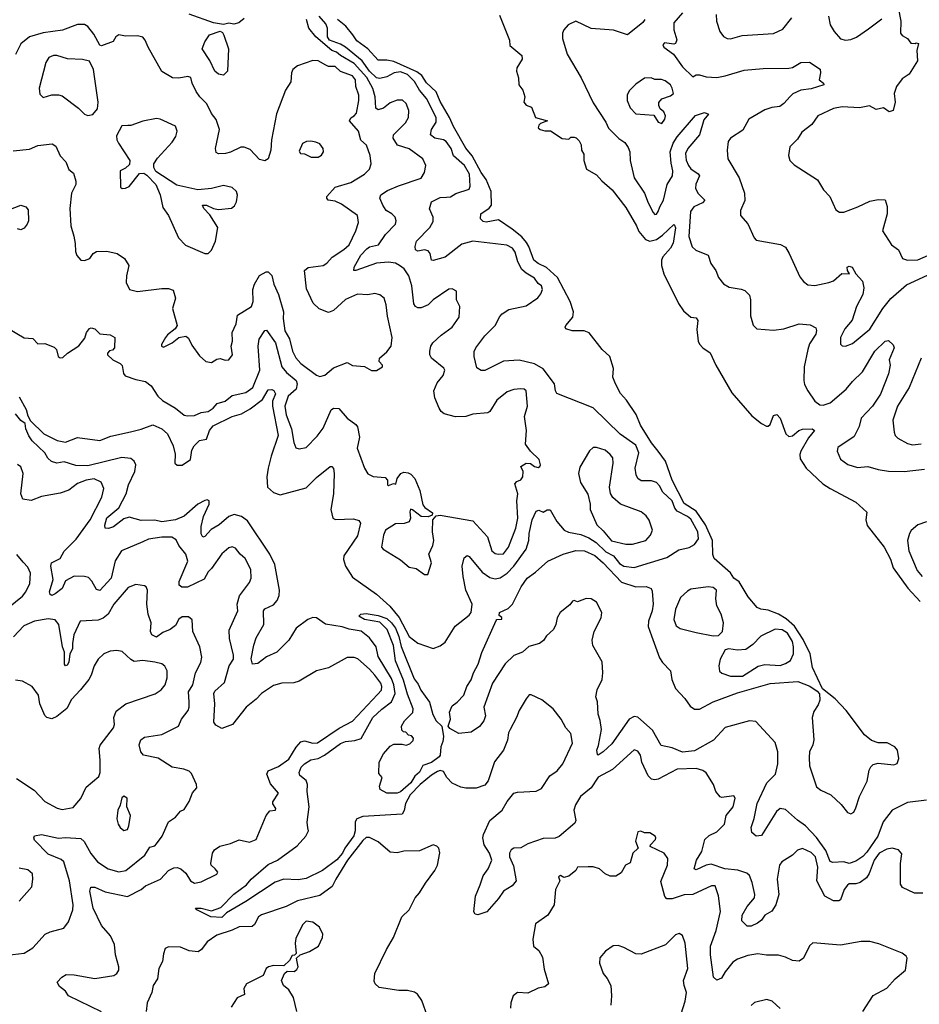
# Model space of a CAD drawing. Extents: x 1839239 to 1929705, y 762242 to 910352.
# Tile 348 of 429: x 1878688 to 1883924, y 857486 to 863214. Entities that reach past the tile are written whole.
import ezdxf

# ---------------------------------------------------------------- set-up
doc = ezdxf.new("R2010")
doc.units = 0

msp = doc.modelspace()

# ---------------------------------------------------------------- linework, layer by layer
at = {"layer": '0CON10XD'}
for points in [[(1882545, 863254.5), (1882494.8, 863195.2), (1882494.7, 863155), (1882512.5, 863097.5), (1882505, 863076.2), (1882495, 863072), (1882440.8, 863079.2), (1882431.2, 863068.8), (1882436.7, 863055), (1882493.9, 863013.9), (1882545, 862940), (1882605, 862882.5), (1882625, 862892.5), (1882645, 862893.3), (1882682.5, 862882.5), (1882745, 862878.8), (1882795, 862887.2), (1882905, 862920.4), (1883015, 862929.6), (1883165, 862932.2), (1883185, 862936.7), (1883235, 862966), (1883285, 862966.7), (1883346.2, 862926.2), (1883349.1, 862905), (1883340.9, 862865), (1883366.7, 862845), (1883367.9, 862835), (1883295, 862811.1), (1883235, 862803.8), (1883187.8, 862782.2), (1883171.7, 862768.3), (1883135, 862726.2), (1883111.3, 862708.7), (1883065, 862702.7), (1883025, 862690), (1882931.9, 862635), (1882897.6, 862572.4), (1882824.2, 862525), (1882811.4, 862505), (1882805.8, 862455), (1882809.5, 862405), (1882875.6, 862295), (1882906.7, 862205), (1882908.3, 862161.7), (1882883.3, 862105), (1882883.3, 862075), (1882925, 862026.7), (1882962, 861945), (1882975, 861931.2), (1883115.6, 861905.6), (1883145, 861890), (1883166.9, 861855), (1883229.1, 861719.1), (1883250.3, 861690.3), (1883275, 861671.2), (1883315, 861668), (1883397.5, 861685), (1883425, 861695.7), (1883472.9, 861737.1), (1883517.5, 861735), (1883505.8, 861755), (1883503.8, 861775), (1883515, 861781.2), (1883533.9, 861773.9), (1883553.8, 861735), (1883593.4, 861693.4), (1883601.1, 861655), (1883594.5, 861615), (1883559.1, 861545), (1883533.8, 861466.2), (1883491.4, 861415), (1883464.5, 861365), (1883465.8, 861325.8), (1883475, 861316.2), (1883495, 861314.2), (1883535, 861330.6), (1883635, 861413.8), (1883711.1, 861535), (1883758, 861592), (1883849.2, 861670.8), (1883971.4, 861728.6)], [(1883800, 863285), (1883816.2, 863205), (1883815, 863136.7), (1883825, 863122), (1883854.2, 863104.2), (1883875, 863077.5), (1883900, 863075), (1883905, 863080), (1883920, 863075), (1883910, 863035), (1883912.5, 862975), (1883865, 862897.5), (1883825, 862870.6), (1883791.8, 862825), (1883777.9, 862785), (1883782.5, 862735), (1883771.2, 862685), (1883748.8, 862678.8), (1883715, 862700.8), (1883672.7, 862692.7), (1883633.5, 862713.5), (1883575, 862701.8), (1883475, 862707.5), (1883425, 862698.1), (1883334.2, 862655), (1883298.6, 862605), (1883240.9, 862559.1), (1883215, 862518.8), (1883170, 862475), (1883163.3, 862425), (1883170, 862395), (1883195, 862370), (1883332.1, 862282.1), (1883366.2, 862225), (1883404, 862185), (1883438.3, 862108.3), (1883460, 862095), (1883485, 862094), (1883566, 862125), (1883635, 862158.6), (1883685, 862167.5), (1883725, 862166.7), (1883737.1, 862127.1), (1883737.3, 862085), (1883709.2, 861985), (1883762.5, 861905), (1883802, 861875), (1883825.5, 861825.5), (1883854.4, 861814.4), (1883915, 861817.3), (1884035, 861869.4)], [(1878620.1, 861420.1), (1878715, 861363.3), (1878765, 861358.9), (1878795, 861329.3), (1878835, 861331.4), (1878888.3, 861308.3), (1878901.9, 861295), (1878912.5, 861255), (1878925, 861246.2), (1878940.2, 861249.8), (1878966.7, 861275), (1879032.7, 861317.3), (1879068.3, 861361.7), (1879076.7, 861395), (1879095, 861417.5), (1879105, 861422.5), (1879125, 861416.7), (1879155, 861387.5), (1879215, 861381.2), (1879242.5, 861365), (1879240, 861305), (1879228.3, 861291.7), (1879211.7, 861288.3), (1879200, 861275), (1879200, 861265), (1879230, 861235), (1879273.3, 861213.3), (1879285, 861202.5), (1879292.5, 861155), (1879302.4, 861142.4), (1879365, 861120.6), (1879420.3, 861110.3), (1879454, 861085), (1879492.9, 861025), (1879518.9, 860998.9), (1879595.8, 860955), (1879645, 860914.3), (1879665, 860908.9), (1879705, 860910.9), (1879745, 860929.6), (1879785, 860934.4), (1879814.1, 860955), (1879838.1, 860981.9), (1879884.5, 860995), (1879925, 861028.6), (1880004.2, 861045.8), (1880045, 861073.6), (1880085.2, 861175), (1880075.7, 861315), (1880081.6, 861355), (1880115, 861405.6), (1880125, 861407.8), (1880177, 861335), (1880215, 861193.9), (1880242, 861162), (1880296.9, 861115), (1880302.5, 861095), (1880296.8, 861065), (1880251.3, 861025), (1880232.4, 860965), (1880239, 860915), (1880270.2, 860835), (1880284, 860754), (1880295, 860723.8), (1880315, 860717.5), (1880355, 860725.8), (1880418.8, 860791.2), (1880455, 860838.1), (1880501.9, 860945), (1880515.6, 860954.4), (1880545, 860953.1), (1880595, 860896.9), (1880645, 860859.8), (1880654.5, 860845), (1880666.9, 860785), (1880652.1, 860722.1), (1880695.6, 860605), (1880715, 860572.5), (1880745, 860556.9), (1880815, 860550), (1880828.8, 860535), (1880828.3, 860508.3), (1880835, 860504), (1880863.6, 860516.4), (1880877.5, 860512.5), (1880885.7, 860545), (1880906.2, 860575), (1880925, 860581.9), (1880948.9, 860578.9), (1880965, 860571.2), (1880988.8, 860545), (1881017.5, 860475), (1881035, 860392.5), (1881046.1, 860376.1), (1881090, 860345), (1881088.3, 860331.7), (1881065, 860322.5), (1881025, 860323.3), (1880975, 860363.8), (1880962.7, 860367.3), (1880958, 860352), (1880963.1, 860315), (1880955, 860294), (1880926.2, 860283.8), (1880875, 860280.5), (1880817.5, 860245), (1880806.2, 860215), (1880794, 860145), (1880803.2, 860133.2), (1880905, 860071.4), (1880955, 860029.2), (1880995, 860022.5), (1881045, 859986.7), (1881063.6, 859986.4), (1881085.4, 860054.6), (1881069.2, 860105), (1881091.9, 860155), (1881098.1, 860185), (1881090.8, 860235), (1881092.5, 860305), (1881112.5, 860327.5), (1881135, 860331.2), (1881325, 860297.9), (1881411.5, 860205), (1881435.7, 860125), (1881455, 860108.9), (1881475.5, 860104.5), (1881505, 860107.7), (1881533.3, 860145), (1881575.3, 860255.3), (1881587, 860315), (1881580.7, 860415), (1881586.6, 860455), (1881570, 860515), (1881581.4, 860528.6), (1881605, 860537.2), (1881616, 860554), (1881619.4, 860585), (1881604.2, 860615), (1881635, 860634), (1881661.7, 860631.7), (1881685, 860614.2), (1881705, 860608.8), (1881715.9, 860614.1), (1881720, 860625), (1881712.5, 860655), (1881661.2, 860705), (1881632.5, 860745), (1881637.5, 860825), (1881625.8, 860905), (1881644, 860966), (1881635.4, 861055), (1881624.6, 861064.6), (1881602.8, 861067.2), (1881565, 861063.3), (1881525, 861050), (1881465, 861001.4), (1881425.4, 860934.6), (1881413.4, 860926.6), (1881325, 860919.6), (1881285, 860905.2), (1881224.4, 860904.4), (1881158.3, 860921.7), (1881140.5, 860935), (1881129.6, 860955), (1881104.5, 861015), (1881098.2, 861055), (1881118.3, 861101.7), (1881153.8, 861145), (1881163.5, 861175), (1881157.1, 861187.1), (1881085.5, 861245), (1881075.6, 861265), (1881074.4, 861285), (1881080.5, 861315), (1881093.1, 861335), (1881140.8, 861379.2), (1881205.5, 861425), (1881245.4, 861484.6), (1881250, 861545), (1881230.8, 861585), (1881230, 861635), (1881205, 861649.2), (1881185, 861645.7), (1881094.6, 861585.4), (1881065, 861554.5), (1881025, 861538.1), (1881005, 861538.1), (1880991.4, 861545), (1880981.7, 861561.7), (1880970, 861665), (1880953.8, 861725), (1880925.3, 861765.3), (1880898.1, 861785), (1880875, 861797.5), (1880835, 861803.2), (1880765, 861796.9), (1880644.2, 861754.2), (1880633.3, 861755), (1880634.3, 861774.3), (1880674.7, 861845), (1880708.5, 861881.5), (1880725, 861891.9), (1880775.8, 861904.2), (1880817.8, 861965), (1880875.7, 862025), (1880878.9, 862045), (1880873.3, 862065), (1880854.7, 862084.7), (1880821.5, 862105), (1880801, 862135), (1880785.3, 862175), (1880790, 862195), (1880829.7, 862220.3), (1880892.2, 862247.8), (1881025, 862293.1), (1881044.3, 862325), (1881052.5, 862365), (1881034, 862405), (1880955, 862463.1), (1880887.3, 862485), (1880861.5, 862525), (1880863.3, 862545), (1880934.4, 862615), (1880950.5, 862645), (1880953.2, 862686.8), (1880937.6, 862727.6), (1880915.5, 862745.5), (1880885, 862745.5), (1880845, 862729.6), (1880805, 862698.7), (1880775, 862690.6), (1880760.3, 862700.3), (1880759.8, 862735), (1880757.8, 862765), (1880743, 862813), (1880708.2, 862878.2), (1880635, 862959.2), (1880555, 863005.5), (1880532.7, 863025), (1880505, 863035.6), (1880412.7, 863115), (1880371.2, 863165), (1880357.5, 863215)], [(1878685, 861020), (1878726.4, 860946.4), (1878735, 860910), (1878751.4, 860881.4), (1878828.8, 860805), (1878905.8, 860765.8), (1878955, 860756), (1879025, 860783.8), (1879155, 860765.8), (1879218.8, 860791.2), (1879333.6, 860816.4), (1879395, 860831.2), (1879463, 860857), (1879515, 860834.4), (1879548.2, 860805), (1879582.5, 860735), (1879592.7, 860687.3), (1879591.2, 860635), (1879605, 860623.3), (1879635, 860623.3), (1879682, 860655), (1879690.9, 860709.1), (1879703.1, 860735), (1879735, 860765.4), (1879775.7, 860774.3), (1879792.5, 860825), (1879815, 860851.1), (1879925, 860906), (1879978.7, 860921.3), (1880029.9, 860950.1), (1880101.4, 861005), (1880135, 861060), (1880155, 861063.6), (1880167.5, 861057.5), (1880177.8, 861037.8), (1880160.4, 860995), (1880159, 860965), (1880193.2, 860795), (1880151.1, 860675), (1880134.6, 860605), (1880127.3, 860555), (1880130.9, 860495), (1880165, 860463.8), (1880205, 860449.6), (1880355, 860490.4), (1880415, 860551.1), (1880495, 860614), (1880506, 860615), (1880515, 860603.3), (1880519.1, 860575), (1880514.6, 860455.4), (1880500, 860365), (1880510, 860315), (1880526.1, 860306.1), (1880630.3, 860310.3), (1880661.4, 860301.4), (1880672, 860285), (1880655, 860212), (1880575.5, 860095), (1880573.6, 860073.6), (1880585.5, 860035), (1880625, 859971.9), (1880765, 859872.2), (1880842.8, 859802.8), (1880896.2, 859736.2), (1880955, 859625.6), (1881005, 859586.9), (1881095, 859555.8), (1881135, 859570.8), (1881165, 859592.5), (1881223.6, 859686.4), (1881305, 859750), (1881316.5, 859765), (1881321.4, 859815), (1881285.8, 859895), (1881269.2, 859975), (1881263.2, 860035), (1881275, 860084), (1881293.4, 860096.6), (1881305, 860091.4), (1881379.7, 859999.7), (1881425, 859969.1), (1881455, 859962), (1881485, 859966.9), (1881525, 859995.3), (1881564.6, 860035.4), (1881635, 860133.8), (1881652, 860185), (1881654, 860225), (1881671.4, 860305), (1881694.5, 860355), (1881709.2, 860360.8), (1881735, 860348.6), (1881757.5, 860362.5), (1881775, 860362), (1881815, 860295.7), (1881857.5, 860245), (1881882, 860232), (1881955, 860220), (1882000.1, 860200.1), (1882042.4, 860172.4), (1882098.9, 860118.9), (1882145.1, 860095.1), (1882180, 860050), (1882205, 860035.3), (1882265, 860028), (1882454.1, 860085.9), (1882525, 860130.4), (1882585, 860144.6), (1882615, 860160.4), (1882638.6, 860195), (1882635.2, 860235), (1882595, 860308.1), (1882575, 860324.8), (1882514.8, 860354.8), (1882502, 860372), (1882485.6, 860415), (1882430.4, 860465), (1882412.8, 860502.8), (1882395, 860522.5), (1882365, 860531.9), (1882305, 860530.9), (1882285, 860545.6), (1882276.1, 860566.1), (1882271, 860605), (1882292.3, 860695), (1882275, 860738.8), (1882183.9, 860803.9), (1882025, 860956.2), (1881815, 861040), (1881805.7, 861055.7), (1881801.5, 861095), (1881735, 861183.2), (1881685, 861211.3), (1881595, 861233.2), (1881503.2, 861226.8), (1881395, 861173.1), (1881374.3, 861174.3), (1881349.5, 861189.5), (1881332.5, 861255), (1881334.1, 861284.1), (1881342.9, 861305), (1881394.7, 861375.3), (1881455.7, 861435), (1881482.5, 861487.5), (1881496.7, 861503.3), (1881535, 861528.6), (1881635, 861548.8), (1881703.6, 861596.4), (1881721.3, 861618.7), (1881731.4, 861645), (1881726, 861665), (1881705, 861680), (1881685, 861710), (1881635, 861739.2), (1881611.3, 861761.3), (1881586.8, 861805), (1881571.5, 861861.5), (1881557.1, 861885), (1881523.3, 861903.3), (1881325, 861925.7), (1881260.9, 861909.1), (1881165, 861833.1), (1881095, 861812.5), (1881085, 861815.8), (1881076.7, 861855), (1881065, 861869.6), (1881044.7, 861874.7), (1881005, 861867.5), (1880991.1, 861875), (1880989.1, 861895), (1880998.2, 861925), (1881074.5, 862005), (1881095, 862040), (1881095.5, 862065), (1881073, 862113), (1881084.7, 862155), (1881135, 862178.9), (1881171.5, 862181.5), (1881195, 862184.4), (1881227.2, 862202.8), (1881305, 862228.8), (1881309.5, 862245), (1881305.9, 862315), (1881276.7, 862365), (1881213.1, 862423.1), (1881198.6, 862465), (1881170, 862505), (1881155, 862514.7), (1881105, 862525.8), (1881079.6, 862545), (1881084.2, 862575), (1881112.4, 862617.6), (1881112.4, 862645), (1881056.5, 862755), (1881015.1, 862805.1), (1880987, 862855), (1880945, 862896), (1880905, 862911), (1880867.5, 862905), (1880825, 862882), (1880785, 862872.1), (1880765, 862876.8), (1880723.4, 862915), (1880682.4, 862975), (1880585, 863054.5), (1880555, 863072.2), (1880490.7, 863095), (1880480, 863115), (1880479.5, 863165), (1880469.2, 863189.2), (1880432.1, 863235)], [(1879995, 863220.9), (1879964.6, 863195.4), (1879935, 863187.3), (1879905, 863193.3), (1879875, 863186.7), (1879816.5, 863196.5), (1879675, 863245.4)], [(1883965, 858674), (1883855, 858660.9), (1883765, 858615.3), (1883713.1, 858546.9), (1883683, 858465), (1883618.5, 858371.5), (1883595, 858346.5), (1883555, 858318.9), (1883515, 858305.9), (1883483.9, 858316.1), (1883421.5, 858311.5), (1883405, 858316.9), (1883380.8, 858380.8), (1883325, 858455.9), (1883262.5, 858525), (1883215, 858557), (1883145, 858618.7), (1883115, 858624.5), (1883092.5, 858607.5), (1883005, 858468.9), (1882975, 858464), (1882949.1, 858485), (1882945.8, 858515), (1882962.7, 858567.3), (1882979.6, 858655), (1883035.8, 858775), (1883086.8, 858825), (1883100.4, 858885), (1883100, 858955), (1883085, 859008.6), (1882971.8, 859131.8), (1882935, 859135.4), (1882795, 859097), (1882726.7, 859023.3), (1882615, 858961.8), (1882545, 858953.8), (1882485, 858978.7), (1882422.3, 858992.3), (1882370.4, 859080.4), (1882285, 859157.1), (1882265, 859159.7), (1882234.7, 859145), (1882135, 859002.5), (1882085, 858954.4), (1882055, 858936), (1882050.3, 858940.3), (1882046.7, 858965), (1882057.5, 858992.5), (1882074.7, 859084.7), (1882067.3, 859137.3), (1882054.7, 859175), (1882051.4, 859245), (1882042.2, 859275), (1882049.1, 859315), (1882077.3, 859375), (1882082.1, 859415), (1882078.3, 859478.3), (1882024.1, 859574.1), (1882020, 859605), (1882031.2, 859655), (1882073.3, 859735), (1882075.8, 859765), (1882045.7, 859825), (1882015, 859845.7), (1881985, 859847.5), (1881935, 859827.5), (1881915, 859835.3), (1881905, 859832.2), (1881889.8, 859810.2), (1881834.7, 859765.3), (1881817.3, 859735), (1881809.4, 859695), (1881795, 859666.2), (1881755, 859630), (1881737.4, 859602.6), (1881714, 859586), (1881651.9, 859568.1), (1881615, 859534.8), (1881565, 859514.7), (1881513.9, 859466.1), (1881440.7, 859355), (1881390.4, 859215), (1881399.4, 859165), (1881390, 859135), (1881365, 859103.3), (1881315, 859070), (1881245, 859061.9), (1881191.6, 859091.6), (1881182.9, 859105), (1881196, 859145), (1881190, 859185), (1881205, 859223.3), (1881235, 859243.3), (1881274, 859285), (1881291.4, 859335), (1881316.8, 859373.2), (1881330, 859415), (1881355.8, 859465), (1881377.6, 859532.4), (1881461.7, 859718.3), (1881466, 859724), (1881493.9, 859726.1), (1881495, 859736), (1881478.3, 859748.3), (1881480, 859765), (1881530.7, 859789.3), (1881556.8, 859813.2), (1881606.2, 859915), (1881642, 859965), (1881690.3, 859999.7), (1881762.5, 860065), (1881851.2, 860105), (1881925, 860126.6), (1881975, 860123.7), (1882035, 860097.8), (1882085, 860054.6), (1882191.4, 859941.4), (1882275, 859914.4), (1882335, 859917.1), (1882363.3, 859905), (1882369.5, 859889.5), (1882375.5, 859815), (1882370, 859775), (1882348.4, 859715), (1882346.1, 859685), (1882365, 859629.1), (1882412.3, 859502.3), (1882428.6, 859475), (1882475.6, 859425.6), (1882484.3, 859375), (1882505, 859323.8), (1882560, 859265), (1882590.3, 859220.3), (1882615, 859204.2), (1882645, 859202.9), (1882725, 859246.6), (1882865, 859297.8), (1883055, 859352.5), (1883217.5, 859365), (1883286.7, 859336.7), (1883328.7, 859308.7), (1883342.1, 859292.1), (1883344.1, 859255), (1883335, 859229.1), (1883309.6, 859190.4), (1883301.1, 859155), (1883309.2, 859025), (1883303.4, 858995), (1883284, 858955), (1883282.6, 858922.6), (1883285, 858874.3), (1883325, 858752), (1883351.5, 858731.5), (1883409.4, 858705), (1883468.9, 858648.9), (1883505, 858602.5), (1883525, 858594.2), (1883542.5, 858605), (1883555, 858628.8), (1883575.4, 858695), (1883620.6, 858785), (1883631.7, 858848.3), (1883641.3, 858868.7), (1883655, 858880.6), (1883685, 858888.5), (1883775, 858878.5), (1883795, 858888.1), (1883805.4, 858915.4), (1883797.3, 858965), (1883781.1, 858985), (1883737.4, 859007.4), (1883685, 859006.5), (1883645, 859021.1), (1883605, 859053.1), (1883498.6, 859195), (1883433.7, 859263.7), (1883360.7, 859320.7), (1883303.1, 859445), (1883289.4, 859525), (1883248.1, 859608.1), (1883197, 859687), (1883149.6, 859729.6), (1883105, 859756), (1883045, 859779.7), (1883002.5, 859785), (1882980, 859795), (1882927.2, 859857.2), (1882875, 859944.1), (1882845, 859964.8), (1882825, 859996.7), (1882730.2, 860080.2), (1882722.6, 860102.6), (1882720.3, 860185), (1882679.8, 860275), (1882625.9, 860355.9), (1882555, 860400.3), (1882484.8, 860535), (1882446.7, 860645), (1882404.4, 860704.4), (1882365, 860752.9), (1882301.5, 860855), (1882276.6, 860916.6), (1882220.5, 861000.5), (1882185, 861040), (1882156.4, 861095), (1882140.6, 861135), (1882144, 861185), (1882123.8, 861255), (1882077.5, 861295), (1882001.7, 861391.7), (1881973.5, 861403.5), (1881904.5, 861404.5), (1881867.5, 861415), (1881862.5, 861425), (1881867.5, 861435), (1881907, 861483), (1881910.9, 861515), (1881892.8, 861575), (1881817.8, 861715), (1881755, 861773.5), (1881705.6, 861795), (1881680, 861815), (1881651.9, 861895), (1881638, 861918), (1881610.3, 861950.3), (1881555, 861994.7), (1881475, 862049.2), (1881403.9, 862036.1), (1881385, 862039.7), (1881370.4, 862055), (1881372.8, 862085), (1881421.6, 862118.4), (1881434.4, 862135), (1881432.5, 862215), (1881403.7, 862283.7), (1881374.1, 862325), (1881322, 862422), (1881285, 862467.1), (1881212.6, 862592.6), (1881190, 862645), (1881135, 862739.1), (1881112.8, 862795), (1881055, 862846.9), (1881028.8, 862888.8), (1881000.6, 862910.6), (1880865, 862970.9), (1880825, 862978.8), (1880775, 862978.8), (1880715, 863043.8), (1880651.3, 863091.3), (1880626.9, 863126.9), (1880586.3, 863176.3), (1880537.3, 863215)], [(1881480.7, 863240.7), (1881538, 863095), (1881540, 863065), (1881610, 863005), (1881612, 862985), (1881582.5, 862935), (1881580, 862915), (1881591.2, 862875), (1881593.3, 862835), (1881616.2, 862805), (1881627.5, 862765), (1881622.5, 862735), (1881635, 862717.5), (1881667.5, 862705), (1881690, 862645), (1881760, 862625), (1881718.8, 862611.2), (1881708.8, 862601.2), (1881706.2, 862585), (1881716.7, 862575), (1881745, 862567.1), (1881777.3, 862567.3), (1881845, 862522.5), (1881885, 862520), (1881895, 862530), (1881915, 862530), (1881927, 862527), (1881945, 862510), (1881956.4, 862486.4), (1881957.5, 862455), (1881971.7, 862431.7), (1881972.5, 862395), (1881987.5, 862345), (1882045, 862312.5), (1882076.1, 862276.1), (1882136.7, 862225), (1882215, 862122.5), (1882278.9, 862015), (1882291.3, 861981.3), (1882329.6, 861935), (1882355, 861925.7), (1882395.2, 861934.8), (1882430.1, 861959.9), (1882495, 862023.3), (1882499.5, 862019.5), (1882504.2, 862004.2), (1882491.4, 861915), (1882476.7, 861885), (1882430.7, 861835), (1882423.4, 861815), (1882422.7, 861785), (1882436.6, 861736.6), (1882522.8, 861562.8), (1882550.9, 861520.9), (1882595, 861484.5)], [(1882326.5, 863215), (1882315, 863197.1), (1882225, 863125.6), (1882143.3, 863153.3), (1882015, 863162.7), (1881925, 863206.1), (1881880.6, 863185), (1881855.6, 863155), (1881848.2, 863135), (1881848.2, 863105), (1881874.1, 863014.1), (1881956.9, 862875), (1882025, 862730), (1882098.7, 862618.7), (1882115, 862583.1), (1882175, 862522.9), (1882209.2, 862499.2), (1882230.5, 862470.5), (1882239.5, 862445), (1882240.4, 862395), (1882265.2, 862295), (1882324.6, 862205), (1882345, 862148.8), (1882375, 862092.5), (1882385, 862080), (1882395, 862083.3), (1882405, 862097.5), (1882413.6, 862126.4), (1882435, 862163.8), (1882455.9, 862255), (1882487.3, 862305), (1882489, 862335), (1882479.6, 862379.6), (1882474.4, 862445), (1882491.9, 862495), (1882515, 862532.8), (1882622.2, 862657.8), (1882673.8, 862673.8), (1882697.5, 862665), (1882669.3, 862630.7), (1882643.8, 862545), (1882576.1, 862465), (1882563.8, 862435), (1882566.2, 862396.2), (1882580.9, 862365), (1882595, 862347.3), (1882637.5, 862317.5), (1882644.3, 862305), (1882622.7, 862257.3), (1882621.5, 862235), (1882635.5, 862205), (1882675.6, 862165), (1882661.7, 862148.3), (1882612.5, 862125), (1882592.5, 862097.5), (1882583.4, 861953.4), (1882602.1, 861892.1), (1882623.6, 861873.6), (1882695.7, 861845), (1882710, 861795), (1882740.6, 861755), (1882755, 861714.2), (1882785, 861677.5), (1882818.1, 861658.1)], [(1882741.1, 863245), (1882743.5, 863205), (1882762.9, 863145), (1882785, 863116.2), (1882805, 863104), (1882825, 863102.5), (1882892.3, 863122.3), (1883075, 863133.8), (1883130.5, 863159.5), (1883181.5, 863225)], [(1883394.5, 863235), (1883404.6, 863185), (1883428.1, 863145), (1883465, 863102.9), (1883494.4, 863094.4), (1883525, 863098.2), (1883557.6, 863112.4), (1883628.1, 863161.9), (1883705, 863220)], [(1878878.3, 862491.7), (1878898.8, 862478.8), (1878925, 862422.5), (1878957.7, 862387.7), (1878975, 862343.3), (1879001.2, 862321.2), (1879014.3, 862275), (1879014.4, 862255), (1878990.5, 862205), (1878980.5, 862115), (1878985.5, 862015.5), (1879004.2, 861955), (1879012.3, 861912.3), (1879012.5, 861865), (1879021.7, 861841.7), (1879045, 861816), (1879065, 861812.5), (1879096, 861825), (1879116.7, 861855), (1879135, 861866.2), (1879195, 861868.1), (1879255, 861853.1), (1879298.6, 861825), (1879324.2, 861785), (1879310, 861725), (1879307.5, 861685), (1879326.7, 861645), (1879375, 861633.1), (1879515, 861650.5), (1879555, 861650.5), (1879581.3, 861641.3), (1879595.5, 861594.5), (1879578.1, 861535), (1879604.3, 861435), (1879592.5, 861415), (1879549.1, 861380.9), (1879537.5, 861365), (1879514.7, 861325), (1879514.7, 861315), (1879525, 861309.4), (1879575, 861333.7), (1879615, 861364.5), (1879655, 861373.8), (1879671.7, 861361.7), (1879690.9, 861320.9), (1879735, 861258.8), (1879772.5, 861225), (1879805, 861220), (1879835, 861239.2), (1879855, 861244), (1879885, 861234.3), (1879905, 861236.2), (1879927.5, 861265), (1879920, 861315), (1879926.7, 861345), (1879925.5, 861395), (1879947.7, 861445), (1879955.3, 861494.7), (1880036.9, 861545), (1880046.5, 861575), (1880046.2, 861643.8), (1880055, 861676), (1880085, 861725.8), (1880122, 861748), (1880135, 861747.6), (1880155, 861726.9), (1880166.9, 861675), (1880194, 861615), (1880223.3, 861515), (1880222, 861475), (1880230.8, 861405), (1880258.3, 861358.3), (1880275.9, 861285), (1880296.2, 861246.2), (1880325.6, 861215), (1880415, 861145.8), (1880435, 861138), (1880465, 861146), (1880515, 861188), (1880595, 861220), (1880625, 861203.3), (1880696.1, 861196.1), (1880735, 861173.8), (1880765, 861173.3), (1880800, 861195), (1880800, 861205), (1880780, 861225), (1880782.5, 861245), (1880825, 861282), (1880849.4, 861315), (1880855.6, 861365), (1880828.7, 861488.7), (1880821.5, 861555), (1880808.9, 861595), (1880785, 861613.2), (1880755, 861620.8), (1880715, 861614.3), (1880653.5, 861616.5), (1880585, 861586.8), (1880515, 861522.7), (1880485, 861510.4), (1880431.9, 861531.9), (1880397.1, 861565), (1880358.5, 861648.5), (1880345.7, 861755), (1880367.2, 861772.8), (1880454.4, 861784.4), (1880475, 861797.9), (1880506.4, 861833.6), (1880575, 861877.9), (1880605.4, 861905), (1880643.8, 861985), (1880660, 862035), (1880654.4, 862075), (1880561.3, 862141.3), (1880525, 862158.5), (1880484.3, 862165), (1880475.6, 862175), (1880476.9, 862185), (1880525, 862239.4), (1880615, 862267.3), (1880694.7, 862315.3), (1880724.4, 862345), (1880734.5, 862375), (1880727.5, 862425), (1880707.3, 862485), (1880673.5, 862513.5), (1880660.6, 862565), (1880607.3, 862625), (1880615, 862643.1), (1880635.6, 862654.4), (1880649.3, 862670.7), (1880662.1, 862745), (1880662.3, 862775), (1880644.4, 862825), (1880641.8, 862865), (1880625, 862887.8), (1880555, 862913.3), (1880525, 862941.2), (1880485, 862941.4), (1880469.5, 862949.5), (1880425, 862975.4), (1880395, 862977.5), (1880305, 862946), (1880278.8, 862925), (1880270.8, 862905), (1880267.4, 862852.6), (1880235.7, 862805), (1880183, 862667), (1880154.6, 862515), (1880149.4, 862455), (1880134.3, 862405.7), (1880115, 862392.5), (1880085, 862401.4), (1880030, 862460), (1879995, 862472.7), (1879975, 862472.7), (1879915, 862443.1), (1879885.7, 862435.7), (1879845, 862434.4), (1879832.2, 862442.2), (1879827.1, 862465), (1879850.4, 862575), (1879832.7, 862632.7), (1879805, 862668), (1879777.1, 862725), (1879736.9, 862765), (1879715.9, 862795.9), (1879691.9, 862845), (1879685, 862877.5), (1879666.4, 862883.6), (1879615.5, 862874.5), (1879577.5, 862875), (1879515, 862912.5), (1879435.5, 863055), (1879419.1, 863095), (1879405, 863112.2), (1879375, 863119.7), (1879305, 863117.5), (1879265, 863125.4), (1879248.6, 863115), (1879232.7, 863087.3), (1879165, 863062.2), (1879155, 863066.9), (1879119.2, 863129.2), (1879085, 863174.2), (1879065, 863185.6), (1879025, 863186.5), (1878937.4, 863152.6), (1878825, 863137.4), (1878745.6, 863115), (1878695, 863073.3), (1878665, 863010.8)], [(1879875, 862892), (1879845, 862898), (1879824.2, 862915), (1879795, 862976.7), (1879751.2, 863045), (1879766.7, 863085), (1879793.6, 863126.4), (1879855, 863147.5), (1879869.3, 863139.3), (1879877.5, 863125), (1879902.9, 863045), (1879898.8, 862915), (1879875, 862892)], [(1879085, 862657.1), (1879115, 862662), (1879142, 862695), (1879145.9, 862734.1), (1879117.1, 862925), (1879095, 862972.2), (1879055, 862983.5), (1878967, 862987), (1878905, 863005.6), (1878885, 863005.6), (1878858.8, 862995), (1878840.6, 862965), (1878802.5, 862815), (1878805, 862780), (1878825, 862762.5), (1878875, 862778), (1878915, 862777.5), (1878935, 862770.8), (1879030.2, 862700.2), (1879065, 862664.2), (1879085, 862657.1)], [(1882425, 862610), (1882443.8, 862635), (1882446, 862655), (1882437.3, 862677.3), (1882416.4, 862696.4), (1882407.5, 862715), (1882408.3, 862731.7), (1882426.4, 862753.6), (1882475, 862771.2), (1882492.5, 862785), (1882486.2, 862815), (1882475.5, 862835.5), (1882445, 862859.2), (1882424, 862866), (1882385, 862866.7), (1882363.6, 862876.4), (1882325, 862873.3), (1882275, 862840), (1882237, 862803), (1882223.6, 862776.4), (1882223.3, 862745), (1882241.7, 862701.7), (1882275, 862667.5), (1882378.8, 862658.8), (1882405, 862617.5), (1882425, 862610)], [(1879785, 861853.3), (1879805, 861872.5), (1879827.5, 861925), (1879841.2, 862005), (1879795, 862079.2), (1879760, 862115), (1879752.5, 862135), (1879775, 862136), (1879815.6, 862115.6), (1879845, 862110), (1879921.7, 862118.3), (1879938.8, 862131.2), (1879950, 862155), (1879955.7, 862194.3), (1879950, 862215), (1879925, 862237.1), (1879875, 862250), (1879805, 862231.4), (1879725, 862223.8), (1879602.4, 862252.4), (1879481.2, 862331.2), (1879468.8, 862355), (1879470, 862375), (1879490.9, 862409.1), (1879575, 862501.4), (1879598.1, 862535), (1879605.8, 862565), (1879596.2, 862595), (1879506.2, 862636.2), (1879485, 862638.5), (1879405, 862623.3), (1879335, 862598), (1879318, 862598), (1879283.8, 862596.2), (1879252.3, 862537.7), (1879254, 862515), (1879263.8, 862495), (1879330, 862395), (1879328.3, 862371.7), (1879305, 862350), (1879272.5, 862335), (1879275, 862240), (1879285, 862232.5), (1879305, 862233.3), (1879325, 862243.3), (1879385, 862320), (1879411.7, 862321.7), (1879429.3, 862309.3), (1879480, 862255), (1879505.7, 862195.7), (1879521.3, 862121.3), (1879554.2, 862075), (1879612, 861945), (1879652.9, 861902.9), (1879765, 861853.8), (1879785, 861853.3)], [(1880425, 862414), (1880444.2, 862425.8), (1880456, 862445), (1880453.8, 862465), (1880435, 862491.2), (1880412.4, 862502.4), (1880383.4, 862506.6), (1880357.5, 862505), (1880335, 862493.3), (1880315, 862450), (1880322.5, 862435), (1880345, 862433.3), (1880385, 862414), (1880425, 862414)], [(1878650.8, 862450.8), (1878745, 862460.6), (1878795, 862482.7), (1878878.3, 862491.7)], [(1878625, 862108.1), (1878694.4, 862135.6), (1878725, 862126), (1878737.9, 862107.9), (1878738.9, 862045), (1878732.9, 862025), (1878715, 862000.8), (1878695, 861992.5), (1878675, 861997.5)], [(1882818.1, 861658.1), (1882887.3, 861647.3), (1882908.3, 861638.3), (1882935, 861612.5), (1882942, 861585), (1882940.9, 861490.9), (1882957.3, 861437.3), (1882977.5, 861415), (1883075, 861408.9), (1883134.5, 861415.5), (1883225, 861444.4), (1883288.7, 861438.7), (1883322.3, 861422.3), (1883325.9, 861405.9), (1883320.8, 861385), (1883285, 861328.8), (1883274.7, 861295.3), (1883254.6, 861195), (1883251.5, 861115), (1883255, 861091.2), (1883275.5, 861055.5), (1883316, 860995), (1883345, 860974.4), (1883365, 860972.5), (1883405, 860985.5), (1883498.9, 861065), (1883535, 861109.6), (1883593.8, 861165), (1883665, 861285.6), (1883725, 861343.3), (1883745, 861347.5), (1883772.3, 861322.3), (1883777.5, 861305), (1883747.8, 861235), (1883753.6, 861203.6), (1883745.3, 861154.7), (1883697.5, 861035), (1883651.5, 860965), (1883585, 860895.5), (1883573.2, 860846.8), (1883545, 860789.2), (1883450, 860725), (1883446.2, 860705), (1883465, 860656.7), (1883507, 860627), (1883565, 860610), (1883625, 860614.5), (1883685, 860596.9), (1883745, 860587.8), (1883835, 860586.5), (1883955, 860598.7)], [(1882595, 861484.5), (1882625, 861479.2), (1882634.4, 861465), (1882628.3, 861411.7), (1882637.1, 861345), (1882645, 861325.8), (1882665, 861304.4), (1882706.2, 861276.2), (1882739.1, 861205), (1882833.6, 861043.6), (1882950, 860910), (1883005, 860864.3), (1883035, 860849.2), (1883045, 860850), (1883055, 860860), (1883075, 860912.5), (1883095, 860916.7), (1883115, 860896.7), (1883147.5, 860805), (1883165, 860788.9), (1883185, 860792.5), (1883223.3, 860825), (1883245, 860832.9), (1883300, 860835), (1883313.3, 860825), (1883278.2, 860781.8), (1883235.3, 860705), (1883227.8, 860685), (1883229.7, 860659.7), (1883264.7, 860604.7), (1883363.3, 860513.3), (1883406, 860486), (1883555, 860408.1), (1883618.8, 860348.8), (1883612.5, 860305), (1883621.3, 860271.3), (1883719.4, 860145), (1883756.7, 860075), (1883772.2, 860025), (1883858, 859908), (1883929.4, 859829.4)], [(1883935.2, 861244.8), (1883865.5, 861075), (1883796.7, 860965), (1883770, 860885), (1883776.7, 860815), (1883784.3, 860795), (1883799.8, 860779.8), (1883855, 860748.9), (1883885, 860741.5), (1883935, 860746.1)], [(1881542.2, 859085), (1881532.4, 859065), (1881527.5, 859022.5), (1881504.5, 858965), (1881452.4, 858897.6), (1881415, 858786), (1881395, 858761.5), (1881345, 858744.4), (1881285, 858743.1), (1881255, 858748.9), (1881205, 858772.9), (1881174.6, 858805), (1881155, 858841.5), (1881135.5, 858845.5), (1881119.8, 858840.2), (1881085, 858819.6), (1881019.4, 858765), (1880960.5, 858705), (1880934, 858655), (1880926.2, 858613.8), (1880915, 858593.1), (1880685, 858578.9), (1880651.1, 858565), (1880641.7, 858548.3), (1880641.3, 858495), (1880633.1, 858466.9), (1880581.4, 858395), (1880566.9, 858365), (1880535, 858326.6), (1880450, 858265), (1880355, 858217.8), (1880308.7, 858211.3), (1880225, 858213.9), (1880175, 858197), (1880005, 858084), (1879892.1, 858017.9), (1879865, 857992), (1879801.2, 857995), (1879720, 858035), (1879712.5, 858045), (1879744.5, 858045.5), (1879805, 858030.8), (1879859.8, 858050.2), (1879935, 858126.2), (1880008.9, 858181.1), (1880035.5, 858215), (1880135, 858298.8), (1880188.5, 858325), (1880302.4, 858407.6), (1880354.3, 858465), (1880369.2, 858495), (1880366.2, 858513.8), (1880361.1, 858545), (1880373.9, 858635), (1880362.3, 858725), (1880363.8, 858765), (1880355, 858787.8), (1880317.9, 858817.9), (1880314.4, 858835), (1880326.5, 858865), (1880345.7, 858885), (1880382, 858908), (1880425, 858916.9), (1880461.4, 858935), (1880555, 859003.5), (1880585, 859015.7), (1880638.1, 859021.9), (1880676.6, 859033.4), (1880743.9, 859155), (1880796.2, 859203.8), (1880851.9, 859245), (1880873.8, 859295), (1880865.5, 859345), (1880851.6, 859381.6), (1880775, 859510.5), (1880763.1, 859565), (1880725, 859619.1), (1880675, 859657.8), (1880605, 859668.1), (1880565, 859682.5), (1880468.5, 859698.5), (1880415, 859734.4), (1880395, 859735.7), (1880365, 859725.6), (1880298.1, 859675), (1880255.2, 859604.8), (1880185, 859535.8), (1880125, 859506.9), (1880075, 859469.2), (1880044.3, 859464.3), (1880035.7, 859495.7), (1880051.8, 859575), (1880065, 859618.8), (1880108.8, 859695), (1880106.9, 859775), (1880115, 859786.9), (1880165, 859810), (1880186.1, 859835), (1880199.3, 859865), (1880199.6, 859895), (1880174, 860045), (1880144.6, 860105), (1880015, 860298.7), (1879978.9, 860325), (1879936.4, 860336.4), (1879906.3, 860323.7), (1879849.6, 860275), (1879802.5, 860247.5), (1879765, 860207.5), (1879755, 860204.2), (1879743.9, 860223.9), (1879745.4, 860265.4), (1879758.7, 860325), (1879791.1, 860395), (1879791.2, 860415), (1879780.5, 860420.5), (1879765, 860418.1), (1879725, 860396.3), (1879645, 860325.7), (1879595, 860304.4), (1879515, 860292.2), (1879475, 860301.8), (1879395, 860300.7), (1879325, 860320.4), (1879295, 860310.4), (1879235, 860264.4), (1879205, 860254.4), (1879186.1, 860256.1), (1879184.5, 860274.5), (1879195, 860316.4), (1879266.1, 860375), (1879307.3, 860455), (1879321.8, 860508.2), (1879359.3, 860585), (1879363.6, 860625), (1879355.5, 860645), (1879335, 860660.7), (1879283.1, 860666.9), (1879085, 860619.3), (1879015, 860621.3), (1878948.3, 860641.7), (1878905, 860634.2), (1878873.9, 860643.9), (1878852.7, 860662.7), (1878833.9, 860695), (1878761.8, 860765), (1878742.7, 860792.7), (1878724, 860835), (1878720, 860865), (1878695, 860883.1), (1878665, 860921.4)], [(1882215, 860162.7), (1882255, 860163.9), (1882332, 860185), (1882360, 860215), (1882371.9, 860245), (1882352.6, 860302.6), (1882335, 860328.6), (1882305, 860351.9), (1882185, 860395.4), (1882140, 860435), (1882127.6, 860457.6), (1882120, 860495), (1882142.5, 860635), (1882139.5, 860665), (1882125, 860685.6), (1882095, 860710), (1882045, 860725.8), (1882025, 860726), (1882005, 860706.7), (1881948.8, 860611.2), (1881940, 860575), (1881952.4, 860522.4), (1881994.2, 860454.2), (1882007.5, 860395), (1882007.5, 860365), (1882047.9, 860275), (1882085, 860240.7), (1882132.5, 860182.5), (1882215, 860162.7)], [(1879165, 857442.5), (1878972.5, 857535), (1878955, 857562.5), (1878920.7, 857590.7), (1878907.5, 857615), (1878933.3, 857645), (1878958.8, 857658.8), (1879005, 857657.5), (1879125, 857635.7), (1879235.8, 857654.2), (1879254.2, 857665.8), (1879266.2, 857685), (1879266, 857705), (1879246.2, 857775), (1879240, 857835), (1879216.2, 857885), (1879165.3, 857945.3), (1879115.4, 858045), (1879096.1, 858143.9), (1879102.4, 858167.6), (1879125, 858167.3), (1879185, 858140), (1879315, 858113.5), (1879395.3, 858154.7), (1879421.5, 858175), (1879507.5, 858215), (1879554.2, 858265), (1879585, 858280.6), (1879605, 858283.1), (1879626.2, 858275), (1879655, 858248.8), (1879682, 858205), (1879705, 858191.4), (1879745, 858199.4), (1879835, 858242.5), (1879842, 858255), (1879826.7, 858275), (1879803.3, 858295), (1879800, 858305), (1879810, 858365), (1879822.5, 858385), (1879854.1, 858405.9), (1879915, 858422.5), (1879965, 858444), (1880025, 858429.4), (1880064, 858445), (1880122.9, 858585), (1880145, 858611.4), (1880177.8, 858615), (1880178.9, 858625), (1880161.9, 858651.9), (1880161.1, 858665), (1880193.8, 858715), (1880149, 858769), (1880127, 858825), (1880135, 858844.6), (1880195, 858869.2), (1880255, 858912.6), (1880297.9, 858982.1), (1880325, 859012.9), (1880345, 859018.5), (1880395, 859005.5), (1880421.9, 859008.1), (1880547.2, 859092.8), (1880625, 859132.7), (1880771.7, 859288.3), (1880795, 859313.1), (1880796.8, 859335), (1880789.7, 859355), (1880755, 859400.4), (1880725, 859436), (1880655.9, 859495.9), (1880634.6, 859504.6), (1880595, 859502.9), (1880485, 859443.5), (1880415, 859426.7), (1880314.7, 859365.3), (1880283.3, 859356.7), (1880215, 859353.8), (1880165, 859341.5), (1880095.5, 859295), (1880065, 859261.4), (1880005.9, 859214.1), (1879926.7, 859115), (1879865, 859091.2), (1879830.8, 859110.8), (1879818.5, 859128.5), (1879824.7, 859235), (1879818.8, 859295), (1879825, 859308.9), (1879880.9, 859359.1), (1879907.6, 859455), (1879933.4, 859495), (1879932.2, 859517.8), (1879909.7, 859615), (1879907.2, 859662.8), (1879957.7, 859775), (1879953.5, 859815), (1879967.6, 859862.4), (1880025, 859940.8), (1880035.4, 859965), (1880033.6, 860015), (1880000, 860080), (1879971.4, 860105), (1879945, 860140), (1879925, 860147.8), (1879905, 860141.9), (1879865, 860106.7), (1879805, 860021.1), (1879785, 860001.5), (1879761.3, 859958.7), (1879665, 859913.5), (1879632.5, 859912.5), (1879615.8, 859925), (1879617.5, 859945), (1879667.1, 860065), (1879655, 860104), (1879615.5, 860155), (1879599.3, 860189.3), (1879573, 860203), (1879515, 860204.5), (1879437.9, 860192.1), (1879405, 860176.9), (1879281.9, 860125), (1879244.7, 860065.3), (1879220, 859965), (1879155, 859893.5), (1879135, 859900), (1879108.8, 859948.8), (1879088.9, 859968.9), (1879065, 859975.3), (1879005, 859976.2), (1878955, 859950), (1878935, 859905.4), (1878895, 859874.3), (1878875, 859864.2), (1878865, 859870), (1878862.2, 859885), (1878883.1, 859956.9), (1878869.6, 860035), (1878873.1, 860055), (1878925, 860079.6), (1878948.1, 860121.9), (1879017, 860193), (1879097.8, 860305), (1879167, 860437), (1879177.5, 860487.5), (1879163.5, 860523.5), (1879122.8, 860542.8), (1879074.7, 860535.3), (1879024.2, 860515.8), (1878975, 860477.5), (1878925, 860458.9), (1878815, 860441.1), (1878755, 860416.5), (1878706.2, 860425), (1878694.5, 860455), (1878709.1, 860575), (1878695, 860613.8), (1878675, 860626)], [(1883965, 860292.2), (1883916.2, 860275), (1883877.3, 860242.7), (1883866, 860225), (1883854.5, 860185), (1883863.3, 860125), (1883910.9, 860010.9), (1883940.8, 859975)], [(1878622.7, 859795), (1878705, 859860.8), (1878724.4, 859885), (1878748.2, 859935), (1878750.6, 859995), (1878735, 860029.4), (1878708.5, 860058.5), (1878672.6, 860102.6)], [(1878615, 857772.5), (1878715, 857784.5), (1878765.7, 857815), (1878836.4, 857893.6), (1878865, 857907.3), (1878945, 857929.4), (1878973.2, 857966.8), (1878998.5, 858035), (1878999.3, 858065), (1878978.4, 858205), (1878945, 858314.2), (1878929.1, 858329.1), (1878855, 858359.2), (1878775, 858441.2), (1878770, 858455), (1878774.2, 858465.8), (1878815.7, 858474.3), (1878915, 858452.3), (1878955, 858457.3), (1879045, 858450.9), (1879064, 858434), (1879103, 858363), (1879141.9, 858315), (1879204.1, 858274.1), (1879265, 858257.1), (1879305.3, 858264.7), (1879416.7, 858353.3), (1879445, 858399.5), (1879475, 858408.8), (1879485, 858419.1), (1879517.3, 858465), (1879555, 858547.1), (1879595.8, 858575), (1879625, 858609.2), (1879645, 858618.8), (1879675, 858665.8), (1879693.6, 858716.4), (1879720, 858745), (1879718, 858765), (1879688.3, 858828.3), (1879675, 858842.9), (1879643.3, 858855), (1879575, 858866.2), (1879495, 858917.7), (1879410, 858935), (1879394.4, 858955), (1879384.6, 858995), (1879394.3, 859025), (1879415, 859040.8), (1879515, 859055.6), (1879611.9, 859105), (1879630, 859145), (1879668.5, 859195), (1879675.5, 859215), (1879674.5, 859245.5), (1879671.3, 859305), (1879696.2, 859345), (1879711.8, 859415), (1879742.5, 859475), (1879748.9, 859505), (1879736, 859566), (1879696.9, 859655), (1879692, 859722), (1879670.9, 859740.9), (1879635, 859740.5), (1879614, 859726), (1879595, 859689.2), (1879565, 859666.7), (1879521.7, 859648.3), (1879485, 859622.9), (1879457.5, 859635), (1879450, 859655), (1879452.9, 859705), (1879436.1, 859755), (1879428.8, 859815), (1879432.5, 859895), (1879425, 859914), (1879415, 859921.4), (1879365, 859928.5), (1879319, 859911), (1879236.7, 859815), (1879203.8, 859756.2), (1879175, 859732.5), (1879145, 859720.6), (1879041.2, 859715), (1879002.7, 859635), (1878995.9, 859585), (1878996.8, 859555), (1878980.7, 859525), (1878975, 859476.2), (1878965, 859460), (1878955, 859455.6), (1878948.8, 859465), (1878950.2, 859535), (1878938, 859565), (1878916.2, 859695), (1878895, 859722.3), (1878855, 859728.8), (1878775, 859714.7), (1878711.9, 859688.1), (1878651.6, 859625)], [(1882725, 859630.8), (1882755, 859631.2), (1882778.8, 859655), (1882784.3, 859705), (1882771.5, 859755), (1882746, 859804), (1882740.6, 859845), (1882743.8, 859895), (1882725, 859910.8), (1882695.7, 859915.7), (1882595, 859900.5), (1882575, 859890), (1882535, 859852.9), (1882504.1, 859785), (1882495.5, 859725), (1882508.6, 859688.6), (1882532.8, 859672.8), (1882625, 859649.6), (1882725, 859630.8)], [(1880885, 858714.8), (1880825.3, 858715.3), (1880786.6, 858736.6), (1880782.5, 858755), (1880797.5, 858805), (1880778.3, 858828.3), (1880781.2, 858895), (1880805, 858943.8), (1880845, 858987.5), (1880865, 859000), (1880915, 859000), (1880937, 858993), (1880958.3, 859001.7), (1880978.3, 859021.7), (1880980, 859035), (1880968.3, 859048.3), (1880951.7, 859051.7), (1880935, 859070), (1880921.7, 859071.7), (1880911.7, 859081.7), (1880910, 859105), (1880927.5, 859135), (1880976.1, 859183.9), (1880978.8, 859205), (1880945, 859290), (1880922.7, 859372.7), (1880875.2, 859485.2), (1880863.6, 859573.6), (1880826.9, 859666.9), (1880785, 859710), (1880694.2, 859725), (1880661.2, 859745), (1880673.6, 859756.4), (1880705, 859760.4), (1880775, 859748.8), (1880825, 859730.2), (1880853.2, 859705), (1880875, 859673.5), (1880895, 859625.5), (1880908.6, 859568.6), (1880985, 859380.6), (1881008, 859348), (1881023, 859313), (1881073.6, 859243.6), (1881092.2, 859172.2), (1881111.5, 859135), (1881145.4, 859105), (1881154.4, 859045), (1881151.1, 859015), (1881138.5, 858985), (1881136.4, 858935), (1881130, 858925), (1881085, 858892.8), (1881034.8, 858875.2), (1881015, 858836), (1880987.3, 858812.7), (1880964.5, 858775), (1880905, 858723.3), (1880885, 858714.8)], [(1882895, 859394.6), (1882986.3, 859453.7), (1883025, 859463.1), (1883115, 859458.2), (1883145, 859468), (1883173.8, 859486.2), (1883191.6, 859525), (1883191.4, 859565), (1883185, 859596.9), (1883156.3, 859645), (1883125, 859664.1), (1883085, 859668.9), (1883002.2, 859627.8), (1882955, 859580), (1882915, 859550), (1882865.9, 859545.9), (1882815, 859553.3), (1882795, 859547.5), (1882765.8, 859494.2), (1882757.1, 859455), (1882760.8, 859425), (1882775, 859411.9), (1882825, 859395.5), (1882895, 859394.6)], [(1878670.5, 858800.5), (1878772.8, 858732.8), (1878835.5, 858665.5), (1878907, 858627), (1878935, 858620), (1878999.3, 858630.7), (1879045, 858684.2), (1879075, 858748.8), (1879148.8, 858811.2), (1879156, 858835), (1879156.4, 858906.4), (1879151.9, 858975), (1879156.6, 858993.4), (1879234.4, 859095), (1879239.4, 859115), (1879237.1, 859155), (1879249.2, 859190.8), (1879306.6, 859233.4), (1879477.8, 859292.2), (1879512.5, 859315), (1879535.5, 859345), (1879547.5, 859385), (1879546.4, 859426.4), (1879533.6, 859453.6), (1879515, 859467.1), (1879475, 859477.1), (1879405, 859486.2), (1879355, 859480), (1879335, 859491.4), (1879285, 859538.6), (1879254.1, 859544.1), (1879215, 859540.8), (1879178.8, 859525), (1879145.7, 859495), (1879121.9, 859455), (1879105, 859401.2), (1879090, 859375), (1879042.9, 859315), (1878989.7, 859260.3), (1878962.6, 859207.4), (1878905, 859160), (1878875, 859147.1), (1878845.7, 859155.7), (1878835.7, 859165.7), (1878805.7, 859235)], [(1878805.7, 859235), (1878798, 859285), (1878760.8, 859335), (1878705.4, 859365.4), (1878665, 859372.7)], [(1883945, 858133.8), (1883895, 858133.3), (1883826.4, 858166.4), (1883813.8, 858185), (1883814.4, 858305), (1883821.7, 858361.7), (1883803.3, 858385), (1883766.1, 858393.9), (1883735, 858388.6), (1883690, 858365), (1883660.9, 858325), (1883632.4, 858247.6), (1883617, 858223), (1883580, 858195), (1883555, 858186.9), (1883515, 858187.1), (1883505, 858180), (1883486.7, 858153.3), (1883465.7, 858095), (1883455, 858087.5), (1883425, 858088.6), (1883375, 858115.8), (1883327.3, 858205), (1883333.6, 858285), (1883320.4, 858345), (1883295, 858369.3), (1883245, 858393.1), (1883215, 858382.9), (1883185.3, 858354.7), (1883124.6, 858315.4), (1883109.4, 858295), (1883096.4, 858215), (1883106.7, 858125), (1883089.7, 858065), (1883065, 858027.3), (1883025, 858005.8), (1883005, 857976), (1882982, 857958), (1882945, 857940), (1882921.1, 857941.1), (1882891.1, 857971.1), (1882893.8, 858005), (1882922.7, 858055), (1882964.4, 858105), (1882966.9, 858125), (1882951.2, 858195), (1882935.3, 858235.3), (1882919.3, 858249.3), (1882866.9, 858266.9), (1882792, 858275), (1882712.3, 858302.3), (1882683.3, 858296.7), (1882625, 858269.4), (1882613.8, 858275), (1882627.5, 858325), (1882658.9, 858375), (1882675.7, 858445), (1882701.4, 858468.6), (1882745, 858489.2), (1882790.6, 858535), (1882800.8, 858585), (1882841.2, 858635), (1882852.5, 858685), (1882845, 858700), (1882775, 858690), (1882765, 858693.3), (1882740, 858725), (1882726.2, 858765), (1882683.7, 858833.7), (1882665, 858846.9), (1882625, 858858.2), (1882515, 858854.5), (1882405, 858796.7), (1882385, 858792.2), (1882366.3, 858796.3), (1882346.2, 858816.2), (1882309.1, 858895), (1882305.3, 858915.3), (1882300.5, 858935), (1882285, 858958.8), (1882265, 858965.8), (1882137.5, 858852.5), (1882055, 858808.2), (1882013.6, 858746.4), (1881951.9, 858695), (1881922.6, 858647.4), (1881912.5, 858615), (1881925.7, 858555), (1881919.8, 858540.2), (1881828.3, 858461.7), (1881805, 858452.9), (1881735, 858450.3), (1881645, 858419.2), (1881605, 858397.1), (1881565, 858394.3), (1881548, 858385), (1881538.6, 858365), (1881538.8, 858345), (1881562.7, 858292.7), (1881576.9, 858205), (1881554.3, 858175), (1881503.1, 858145), (1881475, 858102.5), (1881406.2, 858025), (1881355, 858007.1), (1881340, 858010), (1881330.8, 858025), (1881341.2, 858115), (1881369.1, 858180.9), (1881385, 858233.3), (1881415.7, 858274.3), (1881436.7, 858325), (1881422.5, 858365), (1881392.2, 858415), (1881383.3, 858455), (1881386.9, 858475), (1881424.5, 858555), (1881496, 858615), (1881525, 858666), (1881565, 858714.2), (1881585, 858720.8), (1881695, 858725.6), (1881725, 858742.5), (1881773.9, 858816.1), (1881816.2, 858845), (1881848.5, 858885), (1881905.5, 859005), (1881895, 859061.2), (1881866, 859095), (1881840, 859145), (1881793.8, 859205), (1881727.3, 859257.3), (1881665, 859286.7), (1881653.9, 859286.1), (1881635.9, 859264.1), (1881594.7, 859195.3), (1881580.5, 859155), (1881542.2, 859085)], [(1879295, 858496.7), (1879315, 858503.3), (1879324, 858525), (1879332.5, 858585), (1879312, 858635), (1879313.3, 858685), (1879295, 858696.7), (1879282.3, 858687.7), (1879274, 858645), (1879258.9, 858615), (1879254.5, 858564.5), (1879260.8, 858535), (1879274, 858515), (1879295, 858496.7)], [(1881060.8, 857415), (1881028.7, 857508.7), (1881003.8, 857545), (1880986.4, 857556.4), (1880945, 857566.9), (1880895, 857565.7), (1880780, 857585), (1880757.5, 857605), (1880751.7, 857621.7), (1880755.8, 857665), (1880823.6, 857805), (1880864.5, 857875), (1880912.9, 857995), (1880955, 858036.2), (1880990, 858105), (1881016.1, 858133.9), (1881049.3, 858190.7), (1881105, 858263.8), (1881119.2, 858295), (1881133, 858367), (1881127.5, 858395), (1881116.1, 858406.1), (1881095, 858413.3), (1881015, 858378.8), (1880925, 858377.1), (1880885, 858366.9), (1880845, 858371.5), (1880775, 858430.9), (1880725, 858456.5), (1880705, 858456.2), (1880685, 858439.2), (1880597.1, 858325), (1880527.6, 858215), (1880507.5, 858172.5), (1880435, 858120), (1880305, 858088.7), (1880240, 858055), (1880095, 858006.7), (1880078.6, 857995), (1880055, 857950), (1880040.5, 857939.5), (1879965, 857937.1), (1879925, 857917.9), (1879835, 857889.1), (1879780.5, 857849.5), (1879746.2, 857805), (1879728.1, 857791.9), (1879675, 857798), (1879625, 857818.8), (1879555, 857820), (1879535, 857811.2), (1879525, 857780), (1879520, 857735), (1879499.1, 857695), (1879490, 857635), (1879465.3, 857595), (1879456.8, 857555), (1879431.1, 857495), (1879424.2, 857445)], [(1883596, 857445), (1883655, 857538), (1883735, 857580), (1883784, 857635), (1883843.3, 857685), (1883854, 857754), (1883847, 857767), (1883825, 857783.8), (1883688.8, 857838.8), (1883635, 857852), (1883585, 857851.4), (1883465, 857830.6), (1883305, 857844), (1883285, 857826.7), (1883249.4, 857755), (1883225, 857736.7), (1883185, 857740.5), (1883145, 857761.1), (1883105, 857772.5), (1883035, 857772.3), (1882985, 857779.3), (1882925, 857769.6), (1882865, 857748.5), (1882838.8, 857731.2), (1882793.8, 857675), (1882772.5, 857637.5), (1882745, 857627.3), (1882725.4, 857645), (1882707.8, 857775), (1882708.4, 857825), (1882741.4, 857915), (1882767, 858027), (1882755, 858117.5), (1882735.8, 858175), (1882715, 858175.5), (1882605.2, 858124.8), (1882555, 858122.2), (1882485, 858100.2), (1882455, 858100), (1882443.3, 858113.3), (1882418.8, 858201.2), (1882459.2, 858295), (1882460.8, 858335), (1882439.2, 858365), (1882357.5, 858405), (1882360, 858415), (1882388, 858445), (1882391.2, 858455), (1882386.2, 858465), (1882355, 858483.8), (1882325, 858484), (1882303.6, 858493.6), (1882285, 858490), (1882272, 858435), (1882287.5, 858395), (1882256, 858365), (1882240.3, 858309.7), (1882213.3, 858295), (1882188.3, 858251.7), (1882157.4, 858232.6), (1882125, 858231.9), (1882096.2, 858245), (1882062.5, 858275), (1882025, 858285.7), (1881995.8, 858285.8), (1881935, 858283.3), (1881925.5, 858264.5), (1881885, 858232.2), (1881855, 858224.2), (1881835, 858235.6), (1881825, 858227.5), (1881832.5, 858205), (1881806.4, 858155), (1881799.6, 858065), (1881762, 858005), (1881690, 857955), (1881674.8, 857865), (1881679.4, 857825), (1881709.2, 857799.2), (1881730.6, 857760.6), (1881740.9, 857690.9), (1881766.7, 857605), (1881745, 857588), (1881705, 857580), (1881645, 857550.8), (1881585, 857554.3), (1881560, 857535), (1881547.5, 857495), (1881545.6, 857464.4)], [(1878685, 858086.2), (1878759.4, 858170.6), (1878765.7, 858215), (1878762.2, 858245), (1878735, 858268.8), (1878685, 858278.8)], [(1880303.6, 857733.6), (1880300, 857755), (1880320, 857775), (1880375, 857793.3), (1880427.5, 857825), (1880450, 857875), (1880453.3, 857895), (1880433.3, 857935), (1880395, 857964), (1880355, 857970), (1880335, 857949.2), (1880295, 857870), (1880291.9, 857841.9), (1880298.3, 857781.7), (1880288.3, 857771.7), (1880275, 857770), (1880259.3, 857740.7), (1880225, 857710), (1880165, 857711.1), (1880136.7, 857705), (1880122, 857695), (1880106, 857654), (1880007.5, 857605), (1879992.3, 857577.7), (1879996.7, 857543.3), (1879955, 857523.8), (1879919.5, 857470.5)], [(1882526.6, 857393.4), (1882562.2, 857505), (1882568.8, 857555), (1882554.5, 857595), (1882552.5, 857625), (1882576.2, 857695), (1882561.3, 857841.3), (1882545, 857887.5), (1882527.3, 857897.3), (1882505, 857891.4), (1882447.4, 857832.6), (1882305, 857778.1), (1882275, 857779.4), (1882205, 857817.5), (1882172.3, 857827.7), (1882142.7, 857827.3), (1882096.7, 857795), (1882065, 857757.5), (1882062.9, 857725), (1882084.3, 857665), (1882107, 857637), (1882128.6, 857595), (1882133.3, 857535), (1882127.9, 857482.1)], [(1880302, 857445), (1880282.5, 857525), (1880255, 857570), (1880223.3, 857595), (1880212.5, 857625), (1880230, 857665), (1880245, 857680), (1880285, 857677.5), (1880301.7, 857688.3), (1880308.8, 857705), (1880303.6, 857733.6)], [(1883115, 857462.5), (1883067.5, 857505), (1883036.4, 857513.6), (1882965, 857496.7), (1882945, 857480)]]:
    msp.add_lwpolyline(points, dxfattribs=at)

doc.saveas('drawing.dxf')
